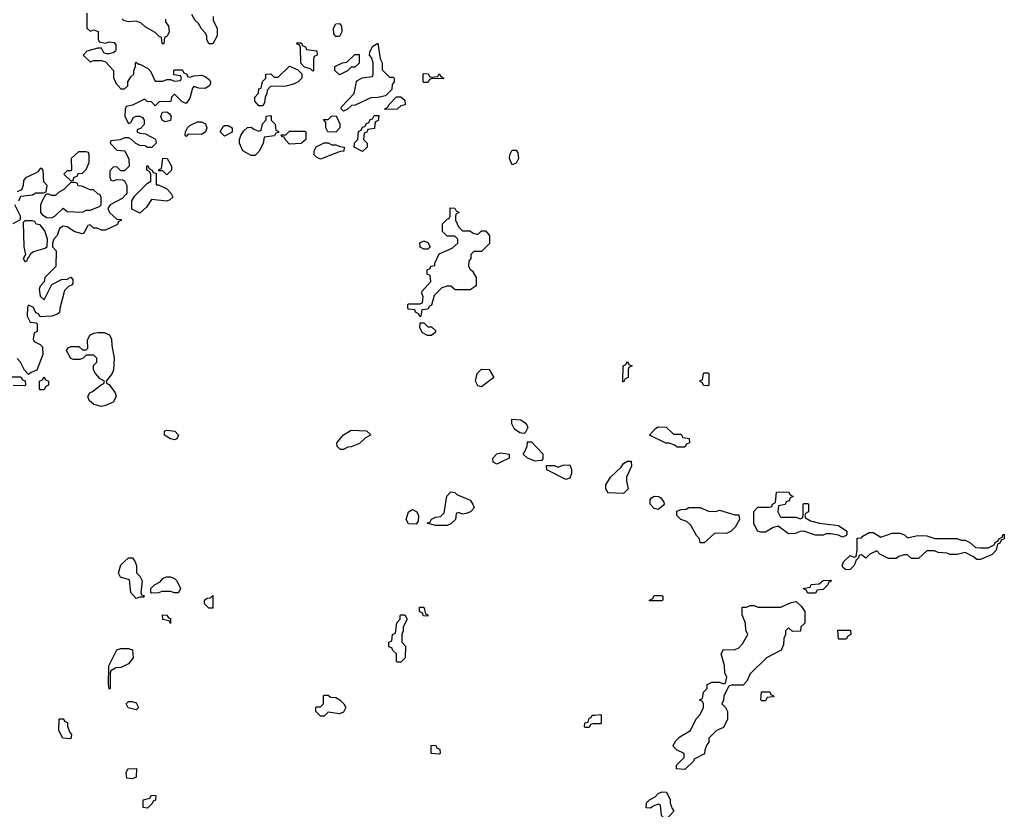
# Model space of a CAD drawing. Header units: inches. Extents: x 2701323 to 2964515, y 494916 to 722124.
# Tile 431 of 656: x 2837003 to 2842134, y 609360 to 613474. Entities that reach past the tile are written whole.
import ezdxf

# ---------------------------------------------------------------- set-up
doc = ezdxf.new("R2010")
doc.units = ezdxf.units.IN
doc.header["$MEASUREMENT"] = 0
for name, color, linetype in [('C8630', 7, 'Continuous'), ('C8631', 7, 'Continuous'), ('C8640', 7, 'Continuous'), ('C8641', 7, 'Continuous')]:
    doc.layers.add(name, color=color, linetype=linetype)

msp = doc.modelspace()

# ---------------------------------------------------------------- linework, layer by layer
at = {"layer": 'C8630', "color": 2, "elevation": 2}
for points in [[(2837474, 610000), (2837474, 609990), (2837470, 609986), (2837467.7, 610000)], [(2840000, 609806), (2839990, 609806), (2839978, 609802), (2839970, 609786), (2839950, 609786), (2839946, 609790), (2839948, 609810), (2839966, 609814), (2839970, 609834), (2839982, 609838), (2839986, 609850), (2840000, 609851.3)]]:
    msp.add_lwpolyline(points, dxfattribs=at)
for points in [[(2838670, 609858), (2838610, 609866), (2838590, 609846), (2838570, 609846), (2838546, 609870), (2838546, 609890), (2838550, 609894), (2838570, 609894), (2838586, 609910), (2838586, 609950), (2838590, 609954), (2838610, 609954), (2838623.6, 609943.6), (2838650, 609942), (2838671.1, 609931.1), (2838692, 609910), (2838702, 609890), (2838690, 609866)], [(2837610, 609878), (2837569.1, 609889.1), (2837558, 609910), (2837570, 609922), (2837590, 609922), (2837610, 609914), (2837622, 609890)], [(2837270, 609728), (2837228, 609730), (2837208, 609770), (2837208.4, 609831.6), (2837230, 609832), (2837238, 609818), (2837251.6, 609811.6), (2837252.7, 609792.7), (2837263.6, 609763.6), (2837274, 609750)], [(2839190, 609648), (2839148, 609650), (2839147.3, 609692.7), (2839170, 609694), (2839178, 609678), (2839192.7, 609672.7), (2839194, 609650)], [(2837590, 609518), (2837562, 609522), (2837558, 609550), (2837566, 609570), (2837612, 609572), (2837610, 609528)], [(2837670, 609366), (2837646, 609370), (2837646, 609410), (2837682, 609418), (2837690, 609434), (2837712.7, 609432.7), (2837711.6, 609408.4), (2837698, 609402), (2837694, 609390)]]:
    msp.add_lwpolyline(points, close=True, dxfattribs=at)
at = {"layer": 'C8631', "color": 2, "elevation": 2}
for points in [[(2837352.7, 613507.3), (2837354, 613430), (2837370, 613414), (2837390, 613422), (2837412.7, 613412.7), (2837412.7, 613372.7), (2837418, 613358), (2837450, 613352), (2837470, 613358), (2837495.3, 613355.3), (2837503.6, 613343.6), (2837503.6, 613316.4), (2837502, 613310), (2837490, 613302), (2837470, 613295.3), (2837456.4, 613296.4), (2837442, 613302), (2837430, 613326), (2837410, 613326), (2837354, 613310), (2837334, 613290), (2837370, 613254), (2837390, 613262), (2837430, 613262), (2837450, 613254), (2837492, 613210), (2837492.7, 613172.7), (2837503.6, 613143.6), (2837530, 613114), (2837550, 613114), (2837566, 613130), (2837566, 613150), (2837583.1, 613176.9), (2837598, 613190), (2837598, 613210), (2837606, 613230), (2837606, 613250), (2837610, 613252), (2837622, 613242), (2837630, 613242), (2837670, 613222), (2837685.4, 613205.4), (2837710, 613154), (2837750, 613154), (2837770, 613162), (2837790, 613162), (2837810, 613154), (2837842, 613158), (2837846, 613170), (2837842, 613182), (2837807.3, 613187.3), (2837807.3, 613207.3), (2837810, 613212), (2837850, 613212), (2837858, 613198), (2837874, 613190), (2837878, 613178), (2837890, 613174), (2837910, 613182), (2837950, 613184.7), (2837970, 613178), (2837990, 613162), (2837998, 613150), (2837996.9, 613143.1), (2837992, 613130), (2837970, 613115.3), (2837936.4, 613116.4), (2837910, 613126), (2837903.6, 613116.4), (2837890, 613066), (2837870, 613038), (2837850, 613046), (2837810, 613086), (2837794, 613070), (2837791.6, 613048.4), (2837730, 613046), (2837710, 613026), (2837690, 613046), (2837668.4, 613048.4), (2837658, 613058), (2837650, 613058), (2837591.6, 613028.4), (2837558, 613022), (2837552.7, 613007.3), (2837552, 612970), (2837570, 612934), (2837582, 612938), (2837596.4, 612963.6), (2837608.4, 612971.6), (2837630, 612972), (2837643.6, 612963.6), (2837652, 612950), (2837651.6, 612928.4), (2837632.7, 612907.3), (2837618, 612902), (2837614, 612890), (2837630, 612882), (2837659.6, 612879.6), (2837711.6, 612851.6), (2837714, 612830), (2837691.6, 612808.4), (2837670, 612808), (2837656.4, 612816.4), (2837630, 612818), (2837608.7, 612828.7), (2837586, 612850), (2837570, 612858), (2837550, 612858), (2837527.3, 612847.3), (2837478, 612842), (2837474, 612830), (2837510, 612794), (2837551.3, 612791.3), (2837572.7, 612747.3), (2837574, 612710), (2837550, 612686), (2837530, 612686), (2837510, 612708), (2837490, 612706), (2837472.7, 612687.3), (2837472.7, 612652.7), (2837478, 612638), (2837490, 612634), (2837510, 612642), (2837539.6, 612639.6), (2837550, 612634), (2837562, 612610), (2837562, 612570), (2837556.9, 612563.1), (2837538, 612542), (2837474, 612510), (2837462, 612490), (2837472, 612470), (2837510, 612434), (2837532.7, 612432.7), (2837532.7, 612427.3), (2837518, 612422), (2837512.7, 612407.3), (2837450, 612378), (2837430, 612378), (2837407.3, 612387.3), (2837388.4, 612388.4), (2837370, 612406), (2837358, 612402), (2837338, 612362), (2837330, 612358), (2837290, 612369), (2837250, 612395.3), (2837230, 612398), (2837210, 612386), (2837198, 612350), (2837182, 612330), (2837174, 612310), (2837174, 612290), (2837194, 612270), (2837191.6, 612188.4), (2837134, 612130), (2837131.6, 612108.4), (2837110, 612086), (2837104.7, 612070), (2837110, 612034), (2837130, 612014), (2837170, 612094), (2837220.4, 612119.6), (2837250, 612122), (2837270, 612132), (2837279.6, 612119.6), (2837279.6, 612100.4), (2837274, 612090), (2837256.9, 612083.1), (2837236.9, 612063.1), (2837212, 611970), (2837211.6, 611948.4), (2837199.6, 611940.4), (2837171.3, 611928.7), (2837110, 611926), (2837102, 611942), (2837087.3, 611947.3), (2837074.6, 611974.6), (2837050, 611986), (2837043.6, 611976.4), (2837042, 611930), (2837058, 611898), (2837090, 611894), (2837094, 611890), (2837094, 611850), (2837078, 611842), (2837074, 611810), (2837078, 611798), (2837110, 611782), (2837122, 611770), (2837124.7, 611730), (2837092.7, 611647.3), (2837063.6, 611636.4), (2837050, 611626), (2837028, 611648), (2837008, 611690), (2836990, 611708)], [(2837763.6, 613476.4), (2837763.6, 613463.6), (2837779.6, 613439.6), (2837782, 613410), (2837772, 613388), (2837758, 613382), (2837754, 613350), (2837750, 613346), (2837746, 613350), (2837742, 613382), (2837730, 613386), (2837710, 613408), (2837656.4, 613436.4), (2837636.4, 613456.4), (2837610, 613466), (2837570, 613462), (2837546, 613470), (2837538, 613478)], [(2838012, 613490), (2838012, 613470), (2838032, 613430), (2838032, 613390), (2838010, 613348), (2837988.7, 613348.7), (2837978, 613370), (2837978, 613390), (2837970, 613406), (2837950, 613426), (2837934.6, 613454.6), (2837918, 613470), (2837900.4, 613500.4)], [(2836998, 612530), (2837010, 612554), (2837070, 612562), (2837088, 612572), (2837127.3, 612572.7), (2837142, 612578), (2837146, 612610), (2837128.4, 612628.4), (2837126, 612690), (2837118, 612698), (2837110, 612698), (2837098, 612682), (2837085.4, 612674.6), (2837034, 612650), (2837023.6, 612636.4), (2837022, 612610), (2837012.7, 612587.3), (2836990, 612578)], [(2836968.7, 612411.3), (2837007.3, 612432.7), (2837008, 612450), (2836978, 612510)], [(2836952.7, 611612.7), (2837010, 611614), (2837018, 611598), (2837032.7, 611592.7), (2837034, 611570), (2837030, 611566), (2836970, 611568)], [(2837467.7, 610000), (2837466, 610010), (2837467.3, 610107.3), (2837508.7, 610191.3), (2837530, 610198), (2837570, 610198), (2837591.6, 610191.6), (2837594, 610150), (2837570, 610118), (2837530, 610098), (2837503.6, 610096.4), (2837478, 610082), (2837474, 610070), (2837474, 610000)]]:
    msp.add_lwpolyline(points, dxfattribs=at)
for points in [[(2838650, 613386), (2838640.4, 613400.4), (2838638, 613430), (2838650, 613452), (2838670, 613454), (2838679.6, 613439.6), (2838682, 613410), (2838670, 613386)], [(2838530, 613206), (2838518, 613218), (2838487.3, 613227.3), (2838468, 613248), (2838466, 613330), (2838462, 613342), (2838450, 613346), (2838447.3, 613352.7), (2838470, 613354), (2838478, 613338), (2838492.7, 613332.7), (2838498, 613318), (2838551.6, 613311.6), (2838554, 613290), (2838538, 613282), (2838534, 613270), (2838534, 613210)], [(2838930, 613174), (2838950, 613174), (2838954, 613170), (2838954, 613150), (2838943.6, 613136.4), (2838942, 613110), (2838910, 613078), (2838870, 613068), (2838832.7, 613067.3), (2838751.6, 613028.4), (2838732.7, 613027.3), (2838710, 613006), (2838690, 612998), (2838678, 613010), (2838680.4, 613019.6), (2838746, 613090), (2838758, 613150), (2838763.1, 613156.9), (2838788.4, 613171.6), (2838842, 613178), (2838846, 613190), (2838846, 613250), (2838836.4, 613276.4), (2838826, 613290), (2838827.3, 613307.3), (2838843.1, 613336.9), (2838870, 613352), (2838882, 613270), (2838892, 613250), (2838892.7, 613212.7)], [(2838670, 613186), (2838646, 613210), (2838646, 613230), (2838686, 613250), (2838708, 613252), (2838750, 613292), (2838772.7, 613292.7), (2838772.7, 613247.3), (2838750, 613226), (2838730, 613226), (2838711.6, 613208.4)], [(2838250, 613026), (2838228, 613050), (2838228, 613070), (2838248, 613092), (2838250, 613114), (2838262, 613118), (2838268, 613152), (2838286, 613170), (2838286, 613190), (2838311.6, 613191.6), (2838330, 613174), (2838350, 613174), (2838410, 613232), (2838452.7, 613212.7), (2838472.7, 613192.7), (2838474, 613170), (2838454, 613150), (2838430, 613138), (2838390, 613128), (2838310, 613126), (2838292.7, 613107.3), (2838292, 613090), (2838282, 613070), (2838279.6, 613040.4), (2838270, 613026)], [(2839150, 613174), (2839182, 613178), (2839190, 613191.3), (2839198, 613178), (2839214, 613170), (2839210, 613166), (2839152.7, 613167.3), (2839138, 613162), (2839130, 613146), (2839110, 613146), (2839106, 613150), (2839106, 613190), (2839110, 613194), (2839131.6, 613191.6), (2839138, 613178)], [(2838906, 613006), (2838906, 613010), (2838922, 613018), (2838926, 613030), (2838967.3, 613072.7), (2838990, 613072), (2839010, 613054), (2839012, 613030), (2838990, 613026), (2838970, 613008)], [(2837762, 612942), (2837746, 612950), (2837738, 612970), (2837747.3, 612992.7), (2837770, 612994), (2837783.6, 612983.6), (2837792, 612970), (2837790, 612948.7)], [(2838210, 612766), (2838166, 612790), (2838148, 612830), (2838148, 612850), (2838155.3, 612870), (2838170, 612894), (2838190, 612912), (2838210, 612914), (2838223.6, 612903.6), (2838250, 612894), (2838262, 612898), (2838268.4, 612931.6), (2838287.3, 612952.7), (2838288, 612972), (2838310, 612974), (2838314, 612970), (2838314, 612950), (2838334, 612930), (2838338, 612898), (2838350, 612894), (2838354, 612886), (2838338, 612882), (2838331.6, 612868.4), (2838278, 612862), (2838271.3, 612828.7), (2838250.9, 612789.1), (2838230, 612766)], [(2838650, 612888), (2838608.9, 612888.9), (2838598, 612910), (2838598, 612938), (2838586, 612954), (2838610, 612954), (2838628.4, 612971.6), (2838652.7, 612972.7), (2838671.6, 612931.6), (2838672, 612910)], [(2838790, 612788), (2838746, 612810), (2838748.4, 612831.6), (2838766, 612850), (2838768.4, 612891.6), (2838782, 612898), (2838790, 612914), (2838802, 612918), (2838810, 612934), (2838822, 612938), (2838830, 612954), (2838842, 612958), (2838850, 612974), (2838874, 612974), (2838871.6, 612948.4), (2838858, 612942), (2838854, 612930), (2838852.7, 612907.3), (2838818, 612902), (2838812.7, 612887.3), (2838798, 612882), (2838794, 612850), (2838814, 612830), (2838814, 612810)], [(2837950, 612875.3), (2837882, 612878), (2837870, 612866), (2837866, 612870), (2837868, 612890), (2837878, 612910), (2837890, 612922), (2837930, 612942), (2837950, 612942), (2837971.3, 612931.3), (2837978, 612910), (2837970.9, 612889.1), (2837959.8, 612880.2)], [(2838070, 612868), (2838048, 612890), (2838063.1, 612916.9), (2838070, 612922), (2838090, 612922), (2838111.1, 612911.1), (2838111.3, 612888.7)], [(2838410, 612826), (2838386, 612850), (2838382, 612862), (2838370, 612866), (2838366, 612874), (2838390, 612874), (2838410, 612894), (2838490, 612894), (2838494, 612890), (2838494, 612850), (2838470, 612828.7)], [(2838630, 612822), (2838650, 612822), (2838672.7, 612812.7), (2838694, 612810), (2838691.6, 612788.4), (2838672.7, 612787.3), (2838570, 612748), (2838550, 612758), (2838538, 612770), (2838538, 612790), (2838548.4, 612811.6), (2838590, 612832), (2838610, 612832)], [(2837350, 612786), (2837310, 612786), (2837272, 612750), (2837274, 612690), (2837270, 612686), (2837250, 612686), (2837234, 612670), (2837270, 612634), (2837282, 612638), (2837287.3, 612652.7), (2837302, 612658), (2837307.3, 612672.7), (2837330, 612674), (2837350, 612694), (2837366, 612730), (2837366, 612770), (2837362, 612782)], [(2839570, 612718), (2839555.3, 612750), (2839558, 612770), (2839570, 612794), (2839590, 612794), (2839599.6, 612779.6), (2839602, 612750), (2839590, 612726)], [(2837714, 612614), (2837726, 612614), (2837770, 612592), (2837790.9, 612570.9), (2837802, 612550), (2837785.4, 612534.6), (2837770, 612528.7), (2837690, 612538), (2837663.6, 612496.4), (2837630, 612466), (2837587.3, 612487.3), (2837588, 612530), (2837604, 612556), (2837670, 612622), (2837687.3, 612632.7), (2837687.3, 612667.3), (2837682, 612682), (2837666, 612690), (2837666, 612710), (2837670, 612714), (2837678, 612698), (2837694, 612690), (2837698, 612678), (2837714, 612674)], [(2837770, 612666), (2837750, 612686), (2837726, 612686), (2837730, 612694), (2837742, 612698), (2837750, 612752), (2837771.1, 612751.1), (2837794, 612710), (2837794, 612690)], [(2837290, 612626), (2837270, 612626), (2837234, 612590), (2837206, 612574), (2837190, 612558), (2837170, 612558), (2837150, 612566), (2837138, 612562), (2837123.6, 612536.4), (2837112, 612510), (2837112, 612470), (2837119.6, 612459.6), (2837143.6, 612443.6), (2837170, 612442), (2837186, 612450), (2837230, 612492), (2837250, 612474), (2837330, 612472), (2837350, 612482), (2837370, 612482), (2837419, 612501), (2837428, 612510), (2837427.3, 612547.3), (2837422, 612562), (2837410, 612566), (2837387.3, 612587.3), (2837370, 612588), (2837327.3, 612607.3), (2837308.4, 612608.4), (2837302, 612622)], [(2839310, 612374), (2839350, 612374), (2839363.6, 612363.6), (2839390, 612354), (2839410, 612374), (2839430, 612374), (2839452, 612350), (2839451.6, 612308.4), (2839410, 612266), (2839370, 612266), (2839354, 612250), (2839354, 612230), (2839343.6, 612216.4), (2839342, 612190), (2839350, 612174), (2839363.6, 612163.6), (2839382, 612130), (2839382, 612090), (2839376.9, 612083.1), (2839350, 612066), (2839272.7, 612067.3), (2839250, 612086), (2839230, 612086), (2839203.6, 612076.4), (2839163.6, 612036.4), (2839150, 611986), (2839138, 611982), (2839130, 611966), (2839098, 611962), (2839094, 611930), (2839090, 611926), (2839082, 611942), (2839066, 611950), (2839062, 611962), (2839030, 611966), (2839026, 611970), (2839026, 611990), (2839030, 611994), (2839090, 611994), (2839102, 611998), (2839106, 612030), (2839098, 612050), (2839100.4, 612059.6), (2839146, 612110), (2839142, 612142), (2839127.3, 612147.3), (2839126, 612170), (2839142, 612178), (2839146, 612190), (2839166, 612194), (2839166, 612206), (2839190, 612254), (2839256.4, 612283.6), (2839286, 612310), (2839286, 612330), (2839270, 612346), (2839230, 612346), (2839206, 612370), (2839206, 612410), (2839230, 612434), (2839242, 612438), (2839246, 612450), (2839246, 612494), (2839270, 612492), (2839278, 612478), (2839294, 612470), (2839278, 612462), (2839274, 612450), (2839274, 612430), (2839290, 612394)], [(2837070, 612426), (2837030, 612426), (2837022, 612418), (2837024.7, 612290), (2837034, 612250), (2837022, 612230), (2837030, 612214), (2837042, 612218), (2837046, 612234), (2837050, 612234), (2837063.1, 612256.9), (2837074.6, 612265.4), (2837136.4, 612283.6), (2837147.3, 612292.7), (2837148, 612330), (2837133.6, 612373.6), (2837110, 612406), (2837088.4, 612408.4), (2837082, 612422)], [(2839110, 612278), (2839090, 612288), (2839088.7, 612311.3), (2839110, 612322), (2839130, 612314), (2839142, 612290), (2839130, 612278)], [(2839130, 611874), (2839150, 611874), (2839170, 611854), (2839170, 611846), (2839150, 611828), (2839128.9, 611828.9), (2839103.1, 611843.1), (2839088.4, 611868.4), (2839090, 611894), (2839110, 611894)], [(2837430, 611459), (2837390, 611468.7), (2837366, 611490), (2837358, 611510), (2837368, 611530), (2837383.1, 611536.9), (2837430, 611574), (2837442, 611578), (2837446, 611590), (2837423.1, 611603.1), (2837398, 611630), (2837388, 611650), (2837388, 611672), (2837406, 611690), (2837406, 611710), (2837390, 611726), (2837350, 611726), (2837334, 611710), (2837316.9, 611703.1), (2837283.1, 611703.1), (2837269, 611709), (2837248, 611750), (2837256.4, 611763.6), (2837270, 611772), (2837311.3, 611771.3), (2837330, 611754), (2837350, 611754), (2837358, 611762), (2837356.4, 611803.6), (2837368.7, 611830), (2837390, 611841), (2837410, 611844.7), (2837443.6, 611843.6), (2837471.6, 611831.6), (2837482, 611810), (2837483.6, 611776.4), (2837496, 611710), (2837491.3, 611650), (2837484.7, 611630), (2837454, 611590), (2837458, 611578), (2837470, 611574), (2837501, 611530), (2837506, 611510), (2837490, 611482), (2837450, 611464)], [(2839410, 611562), (2839390, 611566), (2839378, 611590), (2839388, 611630), (2839410, 611654), (2839450, 611652), (2839474, 611610)], [(2837110, 611546), (2837106, 611550), (2837106, 611590), (2837122, 611598), (2837130, 611614), (2837138, 611598), (2837154, 611590), (2837154, 611570), (2837138, 611562), (2837130, 611546)], [(2839630, 611318), (2839610, 611322), (2839581.2, 611341.2), (2839568.4, 611368.4), (2839568, 611392), (2839614, 611390), (2839642, 611370), (2839651.1, 611348.9), (2839638, 611322)], [(2837810, 611285.2), (2837789.5, 611289.5), (2837758, 611310), (2837758, 611330), (2837770, 611334.8), (2837812, 611330), (2837831, 611310), (2837822, 611290)], [(2838690, 611234), (2838675.3, 611235.3), (2838658, 611250), (2838655.3, 611270), (2838690, 611310.8), (2838730, 611336), (2838810, 611332), (2838830, 611314), (2838831.1, 611308.9), (2838804.7, 611295.3), (2838773.4, 611266.6), (2838730, 611249.4), (2838713.4, 611246.6)], [(2839690, 611174), (2839649.1, 611189.1), (2839626, 611210), (2839636.4, 611223.6), (2839647.3, 611252.7), (2839650, 611274), (2839670, 611274), (2839730, 611211.3), (2839730, 611186), (2839722, 611178)], [(2839490, 611158), (2839470, 611168), (2839468, 611190), (2839490, 611211.3), (2839510, 611218), (2839554, 611210), (2839554, 611190), (2839510, 611168)], [(2839850, 611078), (2839750, 611128), (2839748, 611152), (2839790, 611152), (2839810, 611142), (2839832.7, 611152.7), (2839870, 611154), (2839878, 611130), (2839878, 611110), (2839870, 611086)], [(2839310, 610898), (2839290, 610906), (2839278, 610902), (2839274, 610870), (2839250, 610848), (2839230, 610838), (2839170, 610838), (2839126, 610850), (2839142, 610858), (2839148.4, 610871.6), (2839170, 610882), (2839195.3, 610884.7), (2839214.6, 610905.4), (2839228.9, 610991.1), (2839250, 611014), (2839270, 611011.3), (2839281, 611001), (2839350, 610971.3), (2839364.7, 610950), (2839370.8, 610930), (2839352, 610910), (2839330, 610902)], [(2839070, 610846), (2839030, 610848), (2839018, 610870), (2839029, 610910), (2839050, 610922), (2839072, 610910), (2839082, 610890), (2839079.6, 610860.4)], [(2837610, 610458), (2837582, 610490), (2837575.3, 610555.3), (2837529.1, 610569.1), (2837518, 610590), (2837530, 610634), (2837570, 610671), (2837590.9, 610670.9), (2837604.7, 610650), (2837611.6, 610628.4), (2837612.7, 610592.7), (2837630, 610574), (2837642, 610550), (2837634, 610490), (2837638, 610478), (2837652.7, 610472.7), (2837650, 610466), (2837630, 610466)], [(2837810, 610488.7), (2837790, 610495.3), (2837744.7, 610495.3), (2837727.3, 610487.3), (2837690, 610486), (2837686, 610490), (2837686, 610510), (2837706, 610530), (2837734.6, 610545.4), (2837750, 610562), (2837769.1, 610570.9), (2837790, 610571.3), (2837810, 610562), (2837822, 610550), (2837842, 610510), (2837830, 610488.7)], [(2838010, 610408), (2837988.7, 610408.7), (2837966, 610430), (2837966, 610450), (2837980.4, 610459.6), (2837998, 610462), (2838010, 610474)], [(2839130, 610366), (2839107.3, 610367.3), (2839102, 610382), (2839086, 610390), (2839087.3, 610412.7), (2839110, 610414), (2839118, 610378), (2839130, 610374)], [(2837790, 610328), (2837782, 610342), (2837748.9, 610348.9), (2837747.3, 610372.7), (2837770, 610372), (2837778, 610358), (2837790, 610354)], [(2838970, 610126), (2838966, 610130), (2838966, 610170), (2838947.3, 610187.3), (2838942, 610202), (2838927.3, 610207.3), (2838926, 610230), (2838942, 610238), (2838946, 610270), (2838962, 610278), (2838968.4, 610331.6), (2838986, 610350), (2838986, 610370), (2838990, 610374), (2839010, 610374), (2839022, 610350), (2839002, 610310), (2839002, 610290), (2838994, 610270), (2838994, 610230), (2839014, 610210), (2839012, 610150), (2838990, 610126)]]:
    msp.add_lwpolyline(points, close=True, dxfattribs=at)
at = {"layer": 'C8640', "color": 2, "elevation": 2}
for points in [[(2840697, 610000), (2840672, 609950), (2840671.6, 609928.4), (2840662, 609910), (2840682, 609890), (2840692, 609870), (2840691.1, 609828.9), (2840670, 609786), (2840634, 609770), (2840594, 609730), (2840594, 609710), (2840583.6, 609696.4), (2840572.7, 609667.3), (2840571.1, 609648.9), (2840518, 609622), (2840514, 609610), (2840470, 609568), (2840426, 609570), (2840426, 609590), (2840466, 609630), (2840466, 609650), (2840426, 609670), (2840408.4, 609688.4), (2840408.4, 609691.6), (2840423.1, 609716.9), (2840443.1, 609736.9), (2840498, 609770), (2840528.4, 609831.6), (2840550, 609854), (2840566, 609890), (2840566, 609910), (2840562, 609922), (2840546, 609930), (2840562, 609938), (2840566, 609970), (2840586, 609990), (2840586, 610000)], [(2840000, 609851.3), (2840030, 609854), (2840034, 609850), (2840034, 609810), (2840030, 609806), (2840000, 609806)]]:
    msp.add_lwpolyline(points, dxfattribs=at)
for points in [[(2840870, 609926), (2840866, 609930), (2840868.4, 609971.6), (2840911.6, 609971.6), (2840918, 609958), (2840934, 609950), (2840930, 609946), (2840898, 609942), (2840890, 609926)], [(2840370, 609306), (2840348.4, 609328.4), (2840342, 609382), (2840330, 609386), (2840303.6, 609376.4), (2840290, 609366), (2840268, 609368), (2840270, 609394), (2840286, 609410), (2840315.3, 609424.7), (2840330, 609442), (2840351.6, 609451.6), (2840374, 609450), (2840392, 609410), (2840392.7, 609392.7), (2840403.6, 609363.6), (2840412, 609350)]]:
    msp.add_lwpolyline(points, close=True, dxfattribs=at)
at = {"layer": 'C8641', "color": 2, "elevation": 2}
for points in [[(2840150, 611586), (2840146, 611590), (2840148, 611670), (2840162, 611678), (2840170, 611694), (2840178, 611678), (2840194, 611670), (2840178, 611662), (2840174, 611650), (2840174, 611610), (2840158, 611602)], [(2840590, 611566), (2840567.3, 611567.3), (2840562, 611582), (2840548.4, 611588.4), (2840550, 611594), (2840562, 611598), (2840566, 611630), (2840570, 611634), (2840590, 611634), (2840594, 611630), (2840594, 611570)], [(2840410, 611314), (2840450, 611314), (2840458, 611298), (2840492.7, 611292.7), (2840494, 611270), (2840478, 611262), (2840470, 611246), (2840430, 611246), (2840416.4, 611256.4), (2840387.3, 611267.3), (2840370, 611268), (2840286, 611310), (2840316.4, 611343.6), (2840330, 611352), (2840371.6, 611351.6)], [(2840150, 611006), (2840070, 611008.7), (2840058, 611030), (2840058, 611050), (2840082, 611090), (2840137.2, 611142.8), (2840150, 611162), (2840170, 611174), (2840190, 611174), (2840191.6, 611148.4), (2840164.7, 611090), (2840164.7, 611070), (2840174, 611030)], [(2840970, 610882), (2841050, 610882), (2841070, 610874), (2841082, 610878), (2841086, 610890), (2841086, 610950), (2841090, 610954), (2841110, 610954), (2841114, 610950), (2841114, 610910), (2841098, 610902), (2841094, 610890), (2841098, 610878), (2841123.6, 610863.6), (2841171.6, 610851.6), (2841270, 610838), (2841314, 610810), (2841314, 610790), (2841310, 610786), (2841290, 610778), (2841270, 610788.7), (2841230, 610795.3), (2841205.4, 610794.6), (2841190, 610788.7), (2841150, 610788.7), (2841090, 610808.7), (2841070, 610808), (2841043.6, 610796.4), (2841010, 610795.3), (2840955.3, 610835.3), (2840930, 610829), (2840890, 610804), (2840863.1, 610803.1), (2840848, 610810), (2840828.4, 610848.4), (2840828.4, 610911.6), (2840850, 610934), (2840910, 610934), (2840922, 610938), (2840926, 610950), (2840942, 610958), (2840947.3, 611012.7), (2841010, 611014), (2841018, 610998), (2841034, 610990), (2841018, 610982), (2841012.7, 610967.3), (2840998, 610962), (2840992.7, 610947.3), (2840958, 610942), (2840954, 610910), (2840965.4, 610885.4)], [(2840330, 610922), (2840310, 610928), (2840288, 610950), (2840288.4, 610971.6), (2840296.4, 610983.6), (2840308.9, 610991.1), (2840334, 610990), (2840343.6, 610983.6), (2840359.6, 610959.6), (2840362, 610950), (2840356.9, 610943.1)], [(2840630, 610912), (2840650, 610918), (2840730, 610894), (2840750, 610894), (2840754, 610870), (2840732, 610830), (2840711.1, 610808.9), (2840690, 610798), (2840623.6, 610796.4), (2840570, 610748), (2840548.9, 610748.9), (2840546, 610770), (2840530, 610786), (2840500.4, 610840.4), (2840479, 610859), (2840448, 610870), (2840428, 610890), (2840427.3, 610912.7), (2840450, 610922), (2840476.4, 610923.6), (2840490, 610932), (2840550, 610932), (2840592.7, 610912.7)], [(2841490, 610778), (2841550, 610798), (2841590, 610798), (2841614, 610790), (2841630, 610774), (2841674.6, 610785.4), (2841710, 610786), (2841730, 610784.7), (2841771.6, 610771.6), (2841888.4, 610771.6), (2841910, 610762), (2841930, 610762), (2841954, 610750), (2841984.7, 610724.7), (2842010, 610722), (2842050, 610722), (2842082, 610738), (2842086, 610750), (2842102, 610758), (2842106, 610770), (2842122, 610778), (2842126, 610790), (2842134, 610794), (2842134, 610770), (2842118, 610762), (2842110, 610746), (2842098, 610742), (2842092, 610710), (2842070, 610688), (2842010, 610662), (2841990, 610662), (2841970, 610678), (2841930, 610698), (2841888.4, 610688.4), (2841850, 610688), (2841834.6, 610694.6), (2841790, 610698), (2841770, 610706), (2841730, 610706), (2841687.3, 610667.3), (2841650, 610666), (2841630, 610686), (2841610, 610686), (2841583.6, 610676.4), (2841570, 610666), (2841530, 610666), (2841486, 610690), (2841470, 610706), (2841434, 610690), (2841412, 610668), (2841390, 610686), (2841378, 610682), (2841374, 610670), (2841362, 610658), (2841352, 610630), (2841330, 610608.7), (2841310, 610608), (2841296.4, 610616.4), (2841289, 610629), (2841295.3, 610650), (2841330, 610682), (2841350, 610674), (2841362, 610678), (2841367.3, 610712.7), (2841367.3, 610772.7), (2841390, 610774), (2841396.4, 610783.6), (2841430, 610802), (2841450, 610802)], [(2841110, 610486), (2841102, 610502), (2841086, 610510), (2841122, 610518), (2841128.4, 610531.6), (2841170, 610534), (2841190, 610552), (2841230, 610554), (2841234, 610550), (2841218, 610542), (2841214, 610530), (2841190, 610506), (2841158, 610502), (2841150, 610486)], [(2840286, 610446), (2840286, 610450), (2840302, 610458), (2840310, 610474), (2840350, 610474), (2840354, 610470), (2840354, 610450), (2840350, 610446)], [(2841270, 610246), (2841267.3, 610292.7), (2841332.7, 610292.7), (2841334, 610270), (2841318, 610262), (2841310, 610246)]]:
    msp.add_lwpolyline(points, close=True, dxfattribs=at)
msp.add_lwpolyline([(2840586, 610000), (2840586, 610010), (2840610, 610022), (2840650, 610022), (2840670, 610014), (2840682, 610018), (2840688, 610050), (2840678, 610070), (2840675.3, 610110), (2840658, 610170), (2840670, 610192), (2840728.4, 610191.6), (2840750, 610202), (2840770, 610222), (2840798, 610270), (2840787.3, 610292.7), (2840786, 610330), (2840767.3, 610372.7), (2840767.3, 610412.7), (2840790, 610414), (2840810, 610422), (2840830, 610422), (2840850, 610414), (2840970, 610414), (2841023.1, 610436.9), (2841050, 610442), (2841076.9, 610416.9), (2841094, 610390), (2841094, 610330), (2841074, 610310), (2841071.6, 610288.4), (2841030, 610286), (2841010, 610306), (2840994, 610290), (2840994, 610270), (2840984.7, 610250), (2840983.6, 610216.4), (2840971.1, 610188.9), (2840894, 610150), (2840810, 610066), (2840791.6, 610028.4), (2840772.7, 610007.3), (2840710, 610006), (2840698, 610002), (2840697, 610000)], dxfattribs=at)

doc.saveas('drawing.dxf')
